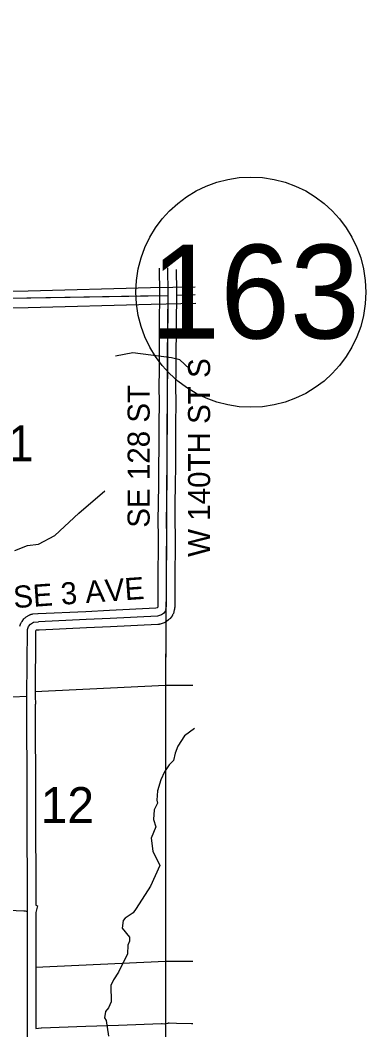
# Model space of a CAD drawing. Extents: x -1403959 to 81668, y -1400582 to 11018.
# Drawn here: x 8597 to 8718.2, y 8077.5 to 8431.2 of the extents above; entities that cross this region are included whole.
import ezdxf

# ---------------------------------------------------------------- set-up
doc = ezdxf.new("R2010")
doc.units = 0
for name, color, linetype in [('tdCiCoBndryTxt', 7, 'Continuous'), ('tdCiMapFrame', 7, 'Continuous'), ('tdCiSectLine', 7, 'Continuous'), ('tdCoCityStreetMajor', 7, 'Continuous'), ('tdCoCityStreetMinor', 7, 'Continuous'), ('tdCoClipBndry', 7, 'Continuous'), ('tdCoDivCarto', 7, 'Continuous'), ('tdCoSectLinePart', 7, 'Continuous'), ('tdCoSectNmbr', 7, 'Continuous'), ('tdCoSurfAsphalt', 7, 'Continuous'), ('tdCoSurfBitum', 7, 'Continuous'), ('tdCoSurfGravelUnbanded', 7, 'Continuous')]:
    doc.layers.add(name, color=color, linetype=linetype)

msp = doc.modelspace()

# ---------------------------------------------------------------- linework, layer by layer
at = {"layer": 'tdCiCoBndryTxt'}
for points in [[(8466.48, 8193.34), (8511.57, 8193.33), (8552.44, 8193.57), (8563.03, 8193.61), (8569.42, 8193.57), (8574.01, 8193.21), (8599.29, 8194.38)], [(8599.44, 7978.18), (8599.47, 8001.08), (8599.58, 8047.5), (8599.58, 8074.91), (8599.56, 8095.99), (8599.51, 8118.98), (8599.29, 8194.38)]]:
    msp.add_lwpolyline(points, dxfattribs=at)
at = {"layer": 'tdCiMapFrame'}
for points in [[(8648.85, 8334.88), (8648.85, 8335.75), (8648.87, 8338.39), (8648.8, 8341.66), (8648.78, 8344.45)], [(8648.1, 8224.82), (8648.22, 8225.3), (8648.29, 8225.8), (8648.32, 8226.3), (8648.27, 8233.08), (8648.39, 8250.78), (8648.32, 8255.4), (8648.37, 8262.44), (8648.46, 8267.93), (8648.56, 8275.85), (8648.58, 8280.5), (8648.58, 8288.92), (8648.7, 8298.03), (8648.61, 8302.13), (8648.7, 8309.29), (8648.7, 8314.42), (8648.75, 8322.24), (8648.77, 8326.89), (8648.85, 8333.29), (8648.85, 8333.9), (8648.85, 8334.82)], [(8648.85, 8334.82), (8648.85, 8334.88)], [(8648.1, 8224.82), (8648.1, 8224.8), (8647.94, 8224.32), (8647.24, 8223.42), (8646.56, 8222.9), (8645.13, 8222.42), (8628.48, 8221.66), (8620.14, 8221.22), (8603.39, 8220.46)], [(8599.29, 8194.38), (8599.51, 8217.82), (8599.92, 8218.83), (8600.58, 8219.68), (8601.61, 8220.32), (8603.39, 8220.46)], [(8590.1, 8119.52), (8598.24, 8119.23), (8598.67, 8119.18), (8599.1, 8119.09), (8599.51, 8118.98)]]:
    msp.add_lwpolyline(points, dxfattribs=at)
at = {"layer": 'tdCiSectLine'}
for points in [[(8596.83, 8218.93), (8597.24, 8219.94), (8597.32, 8220.11), (8597.41, 8220.28), (8597.51, 8220.44), (8597.62, 8220.59), (8597.62, 8220.6), (8598.28, 8221.45), (8598.4, 8221.59), (8598.53, 8221.73), (8598.67, 8221.86), (8598.82, 8221.98), (8598.97, 8222.09), (8599.05, 8222.15), (8600.08, 8222.78), (8600.16, 8222.83), (8600.32, 8222.92), (8600.5, 8223), (8600.68, 8223.06), (8600.86, 8223.12), (8601.04, 8223.16), (8601.23, 8223.19), (8601.37, 8223.21), (8603.15, 8223.36), (8603.2, 8223.36), (8603.26, 8223.36), (8620, 8224.12), (8628.33, 8224.56), (8628.35, 8224.56), (8644.59, 8225.3), (8645.18, 8225.49), (8645.33, 8225.68), (8645.36, 8225.85), (8645.4, 8226.1), (8645.42, 8226.38), (8645.37, 8233.06), (8645.37, 8233.08), (8645.37, 8233.1), (8645.49, 8250.76), (8645.42, 8255.36), (8645.42, 8255.4), (8645.42, 8255.42), (8645.47, 8262.46), (8645.47, 8262.49), (8645.56, 8267.97), (8645.66, 8275.87), (8645.68, 8280.5), (8645.68, 8288.92), (8645.68, 8288.96), (8645.8, 8298.02), (8645.71, 8302.07), (8645.71, 8302.13), (8645.71, 8302.17), (8645.8, 8309.31), (8645.8, 8314.42), (8645.8, 8314.44), (8645.85, 8322.26), (8645.87, 8326.91), (8645.87, 8326.93), (8645.94, 8333.3), (8645.94, 8334.88), (8645.94, 8334.9), (8645.97, 8338.37), (8645.9, 8341.59), (8645.9, 8341.63), (8645.87, 8344.4)], [(8651.68, 8343.91), (8651.7, 8341.7), (8651.77, 8338.45), (8651.77, 8338.39), (8651.77, 8338.37), (8651.75, 8334.87), (8651.75, 8333.29), (8651.75, 8333.25), (8651.68, 8326.87), (8651.65, 8322.23), (8651.65, 8322.22), (8651.61, 8314.41), (8651.61, 8309.29), (8651.6, 8309.25), (8651.51, 8302.15), (8651.6, 8298.1), (8651.61, 8298.03), (8651.6, 8297.99), (8651.49, 8288.9), (8651.49, 8280.5), (8651.49, 8280.48), (8651.46, 8275.83), (8651.46, 8275.81), (8651.37, 8267.89), (8651.37, 8267.88), (8651.27, 8262.41), (8651.22, 8255.42), (8651.29, 8250.82), (8651.29, 8250.78), (8651.29, 8250.76), (8651.18, 8233.08), (8651.22, 8226.32), (8651.22, 8226.3), (8651.22, 8226.12), (8651.19, 8225.62), (8651.19, 8225.61), (8651.17, 8225.42), (8651.16, 8225.37), (8651.09, 8224.87), (8651.06, 8224.73), (8651.04, 8224.63), (8650.92, 8224.13), (8650.9, 8224.05), (8650.85, 8223.89), (8650.7, 8223.41), (8650.69, 8223.39), (8650.62, 8223.21), (8650.54, 8223.04), (8650.45, 8222.87), (8650.35, 8222.71), (8650.24, 8222.56), (8650.24, 8222.55), (8649.54, 8221.64), (8649.42, 8221.5), (8649.29, 8221.36), (8649.16, 8221.23), (8649.01, 8221.11), (8649.01, 8221.11), (8648.33, 8220.59), (8648.18, 8220.48), (8648.01, 8220.38), (8647.85, 8220.29), (8647.67, 8220.22), (8647.5, 8220.15), (8647.48, 8220.14), (8646.04, 8219.67), (8645.88, 8219.61), (8645.69, 8219.57), (8645.51, 8219.54), (8645.32, 8219.52), (8645.26, 8219.52), (8628.62, 8218.76), (8620.29, 8218.32), (8620.27, 8218.32), (8603.58, 8217.57), (8602.55, 8217.48), (8602.45, 8217.36), (8602.4, 8217.23), (8602.19, 8194.43), (8602.32, 8191.61), (8602.2, 8191.61), (8602.41, 8121.89), (8602.41, 8121.89), (8602.41, 8121.2), (8603.07, 8121.02), (8602.42, 8118.6), (8602.42, 8116.09), (8602.42, 8116.09), (8602.46, 8095.99), (8602.46, 8095.99), (8602.48, 8078.05)], [(8602.48, 8078.05), (8604.38, 8078.2), (8604.41, 8078.2), (8604.5, 8078.2), (8619.96, 8078.76), (8631.46, 8079.18), (8646.55, 8079.75), (8646.66, 8079.75), (8646.81, 8079.74), (8647.74, 8079.69), (8648.62, 8079.87), (8648.64, 8079.88), (8648.83, 8079.91), (8649.02, 8079.93), (8649.21, 8079.93), (8649.23, 8079.93), (8651.79, 8079.91), (8651.84, 8079.91), (8657.08, 8079.77), (8657.49, 8079.77)]]:
    msp.add_lwpolyline(points, dxfattribs=at)
at = {"layer": 'tdCoCityStreetMajor'}
for points in [[(8552.64, 8333.1), (8645.84, 8334.77)], [(8651.71, 8334.9), (8658.33, 8335.1)], [(8648.04, 8220.49), (8647.89, 8198.29)], [(8602.17, 8196.07), (8647.89, 8198.29)], [(8647.89, 8198.29), (8657.56, 8198.21)], [(8647.89, 8198.29), (8648, 8101.62)], [(8602.39, 8099.49), (8648, 8101.62)], [(8648, 8101.62), (8647.95, 8079.73)], [(8648, 8101.62), (8657.51, 8101.64)]]:
    msp.add_lwpolyline(points, dxfattribs=at)
at = {"layer": 'tdCoCityStreetMinor'}
for points in [[(8551.62, 8333.09), (8552.64, 8333.1), (8645.84, 8334.77)], [(8648.04, 8220.49), (8647.89, 8198.29), (8648, 8101.62), (8647.95, 8079.73)]]:
    msp.add_lwpolyline(points, dxfattribs=at)
at = {"layer": 'tdCoClipBndry'}
msp.add_lwpolyline([(8548.71, 8526.5), (8548.84, 8430.55), (8548.71, 8333.06), (8552.64, 8333.1), (8648.81, 8334.82), (8647.89, 8198.29), (8648, 8101.62), (8647.95, 8079.74), (8647.78, 8004.37), (8647.73, 7906.73), (8648.44, 7860.72), (8649.46, 7808.96), (8649.54, 7806.05), (8652.07, 7712.07), (8651.28, 7605.87)], dxfattribs=at)
at = {"layer": 'tdCoDivCarto'}
for points in [[(8285.37, 8334.26), (8356.38, 8334.67), (8444, 8335.13), (8482.5, 8335.28), (8512, 8335.07), (8538.38, 8335.75), (8544.61, 8335.97), (8575.39, 8336.11), (8599.72, 8336.35), (8642.69, 8337.58), (8658.4, 8337.85)], [(8285.61, 8328.46), (8356.43, 8328.86), (8444.02, 8329.33), (8482.49, 8329.47), (8512.02, 8329.26), (8538.57, 8329.95), (8544.72, 8330.17), (8575.44, 8330.31), (8599.83, 8330.55), (8642.89, 8331.78), (8658.55, 8332.05)]]:
    msp.add_lwpolyline(points, dxfattribs=at)
at = {"layer": 'tdCoSurfAsphalt'}
msp.add_circle((8677.89, 8335.93), 40.33, dxfattribs=at)
at = {"layer": 'tdCoSurfBitum'}
for points in [[(8657.59, 8307.03), (8656.37, 8309.13), (8653, 8312.18), (8650.1, 8312.93), (8636.5, 8314.73), (8630.39, 8313.5)], [(8595.14, 8245.47), (8599.56, 8247.16), (8603.38, 8247.63), (8609.18, 8250.69), (8617.56, 8258.5), (8626.7, 8266.31)], [(8658.07, 8183.05), (8654.56, 8180.57), (8652.28, 8176.9), (8651.37, 8174.45), (8650.77, 8171.85), (8649.24, 8170.32), (8647.57, 8167.88), (8646.35, 8165.12), (8645.14, 8161.3), (8644.85, 8157.95), (8645.15, 8156.88), (8643.94, 8154.58), (8643.79, 8151.22), (8644.56, 8148.63), (8642.89, 8144.66), (8643.52, 8140.08), (8645.97, 8135.04), (8642.63, 8127.86), (8637.61, 8120.06), (8636.55, 8118.53), (8633.8, 8116.69), (8633.04, 8115.78), (8632.74, 8113.18), (8635.35, 8109.98), (8635.35, 8108.6), (8634.74, 8107.23), (8634.6, 8104.18), (8631.41, 8097.75), (8629.74, 8095), (8628.82, 8093.02), (8628.84, 8087.37), (8627.93, 8085.23), (8626.86, 8084), (8626.56, 8081.71), (8627.18, 8080.8), (8627.95, 8075.3)]]:
    msp.add_lwpolyline(points, dxfattribs=at)

# ---------------------------------------------------------------- texts
at = {"layer": 'tdCoSectLinePart'}
for s, height, rotation, p in [('1', 12.57, 0.0061, (8592.41, 8276.67)), ('12', 12.575, 0.0062, (8604.18, 8149.98))]:
    msp.add_text(s, height=height, rotation=rotation, dxfattribs=at).set_placement(p)
at = {"layer": 'tdCoSectNmbr'}
for s, rotation, p in [('SE 128 ST', 90, (8642.39, 8253.41)), ('SE 3 AVE', 4.0737, (8594.82, 8225.23))]:
    msp.add_text(s, height=7.738, rotation=rotation, dxfattribs=at).set_placement(p)
at = {"layer": 'tdCoSurfAsphalt'}
msp.add_text('163', height=32.887, dxfattribs=at).set_placement((8642.69, 8319.7))
at = {"layer": 'tdCoSurfGravelUnbanded'}
msp.add_text('W 140TH ST S', height=7.7382, rotation=90, dxfattribs=at).set_placement((8663.6, 8243.21))

doc.saveas('drawing.dxf')
